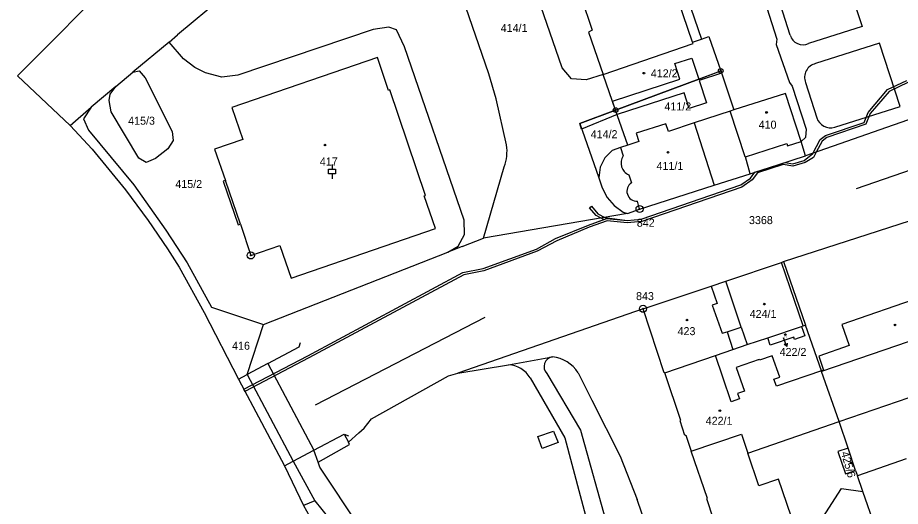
# Model space of a CAD drawing. Extents: x -755819 to -753140, y -1169796 to -1166000.
# Drawn here: x -755819.4 to -755631.9, y -1166529.7 to -1166426 of the extents above; entities that cross this region are included whole.
import ezdxf

# ---------------------------------------------------------------- set-up
doc = ezdxf.new("R2010")
doc.units = 0
for name, color, linetype in [('Vrstva 1', 7, 'Continuous'), ('Vrstva 13', 7, 'Continuous'), ('Vrstva 16', 7, 'Continuous'), ('Vrstva 17', 7, 'Continuous'), ('Vrstva 18', 7, 'Continuous'), ('Vrstva 19', 7, 'Continuous'), ('Vrstva 24', 7, 'Continuous'), ('Vrstva 25', 7, 'Continuous'), ('Vrstva 26', 7, 'Continuous'), ('Vrstva 27', 7, 'Continuous'), ('Vrstva 4', 7, 'Continuous'), ('Vrstva 5', 7, 'Continuous')]:
    doc.layers.add(name, color=color, linetype=linetype)

msp = doc.modelspace()

# ---------------------------------------------------------------- linework, layer by layer
at = {"layer": 'Vrstva 1'}
for p, q in [((-755747.07, -1166397.56), (-755785.4, -1166429.61)), ((-755719.34, -1166437.9), (-755731.98, -1166401.13)), ((-755702.02, -1166414.56), (-755697.36, -1166428.62)), ((-755703.73, -1166436.63), (-755710.66, -1166416.53)), ((-755676.03, -1166431.19), (-755679.01, -1166422.48)), ((-755743.87, -1166428.47), (-755772.59, -1166438.18)), ((-755740.54, -1166428.01), (-755743.87, -1166428.47)), ((-755738.89, -1166428.56), (-755740.54, -1166428.01)), ((-755737.19, -1166432.14), (-755738.89, -1166428.56)), ((-755697.36, -1166428.62), (-755698.12, -1166429.07)), ((-755698.12, -1166429.07), (-755695.03, -1166438.05)), ((-755787.23, -1166431.14), (-755785.4, -1166429.61)), ((-755676.03, -1166431.19), (-755674.12, -1166430.5)), ((-755674.12, -1166430.5), (-755672.56, -1166429.94)), ((-755672.56, -1166429.94), (-755670.06, -1166437.28)), ((-755787.23, -1166431.14), (-755794.91, -1166437.56)), ((-755784.18, -1166434.7), (-755787.23, -1166431.14)), ((-755724.53, -1166468.93), (-755737.19, -1166432.14)), ((-755695.03, -1166438.05), (-755675.95, -1166431.43)), ((-755675.95, -1166431.43), (-755676.03, -1166431.19)), ((-755781.73, -1166436.57), (-755784.18, -1166434.7)), ((-755742.97, -1166434.42), (-755773.86, -1166445.01)), ((-755740.62, -1166441.41), (-755742.97, -1166434.42)), ((-755590.89, -1166433.78), (-755652.05, -1166455.33)), ((-755779.5, -1166437.7), (-755781.73, -1166436.57)), ((-755701.74, -1166438.94), (-755703.73, -1166436.63)), ((-755798.53, -1166440.59), (-755794.91, -1166437.56)), ((-755794.91, -1166437.56), (-755793.54, -1166437.27)), ((-755793.54, -1166437.27), (-755792.3, -1166438.71)), ((-755776.05, -1166438.58), (-755779.5, -1166437.7)), ((-755772.59, -1166438.18), (-755776.05, -1166438.58)), ((-755717.78, -1166443.21), (-755719.34, -1166437.9)), ((-755695.03, -1166438.05), (-755698.66, -1166439.19)), ((-755692.39, -1166445.58), (-755695.03, -1166438.05)), ((-755692.39, -1166445.58), (-755670.06, -1166437.28)), ((-755670.06, -1166437.28), (-755667.25, -1166445.55)), ((-755792.3, -1166438.71), (-755786.58, -1166450.13)), ((-755698.66, -1166439.19), (-755701.74, -1166438.94)), ((-755798.53, -1166440.59), (-755803.8, -1166444.99)), ((-755799.94, -1166443.52), (-755799.76, -1166442.21)), ((-755799.76, -1166442.21), (-755798.53, -1166440.59)), ((-755740.34, -1166441.32), (-755740.62, -1166441.41)), ((-755732.76, -1166463.71), (-755740.34, -1166441.32)), ((-755656.31, -1166442.08), (-755667.25, -1166445.55)), ((-755652.98, -1166452.23), (-755656.31, -1166442.08)), ((-755799.53, -1166445.95), (-755799.94, -1166443.52)), ((-755715.57, -1166452.98), (-755717.78, -1166443.21)), ((-755808.22, -1166448.86), (-755803.8, -1166444.99)), ((-755803.8, -1166444.99), (-755805.39, -1166447.44)), ((-755793.67, -1166455.82), (-755799.53, -1166445.95)), ((-755773.86, -1166445.01), (-755771.57, -1166451.86)), ((-755692.39, -1166445.58), (-755700.02, -1166448.42)), ((-755689.79, -1166453), (-755692.39, -1166445.58)), ((-755668.09, -1166445.8), (-755675.73, -1166448.29)), ((-755667.25, -1166445.55), (-755668.09, -1166445.8)), ((-755664.88, -1166455.53), (-755668.09, -1166445.8)), ((-755805.39, -1166447.44), (-755804.3, -1166449.83)), ((-755700.02, -1166448.42), (-755695.97, -1166459.96)), ((-755681.73, -1166448.47), (-755688.04, -1166450.52)), ((-755681.17, -1166450.11), (-755681.73, -1166448.47)), ((-755675.73, -1166448.29), (-755681.17, -1166450.11)), ((-755656.72, -1166477.76), (-755566.32, -1166448.48)), ((-755804.3, -1166449.83), (-755794.74, -1166461.44)), ((-755786.58, -1166450.13), (-755786.35, -1166452.06)), ((-755688.04, -1166450.52), (-755687.48, -1166452.23)), ((-755786.35, -1166452.06), (-755787.49, -1166453.84)), ((-755771.57, -1166451.86), (-755777.55, -1166453.87)), ((-755689.79, -1166453), (-755691.34, -1166453.55)), ((-755687.48, -1166452.23), (-755689.79, -1166453)), ((-755652.05, -1166455.33), (-755652.98, -1166452.23)), ((-755787.49, -1166453.84), (-755790.13, -1166455.89)), ((-755777.55, -1166453.87), (-755775.26, -1166460.5)), ((-755693.13, -1166454.13), (-755694.7, -1166455.75)), ((-755691.34, -1166453.55), (-755693.13, -1166454.13)), ((-755663.8, -1166459.09), (-755652.05, -1166455.33)), ((-755792.06, -1166456.72), (-755793.67, -1166455.82)), ((-755790.13, -1166455.89), (-755792.06, -1166456.72)), ((-755694.7, -1166455.75), (-755695.64, -1166457.73)), ((-755664.81, -1166455.51), (-755664.88, -1166455.53)), ((-755663.8, -1166459.09), (-755664.81, -1166455.51)), ((-755720.47, -1166472.79), (-755716.06, -1166457.66)), ((-755695.64, -1166457.73), (-755695.97, -1166459.96)), ((-755671.45, -1166461.53), (-755663.8, -1166459.09)), ((-755775.26, -1166460.5), (-755775.71, -1166460.66)), ((-755775.71, -1166460.66), (-755772.56, -1166469.95)), ((-755695.97, -1166459.96), (-755695.26, -1166462.09)), ((-755794.74, -1166461.44), (-755787.88, -1166471.08)), ((-755695.26, -1166462.09), (-755694.16, -1166464.12)), ((-755687.3, -1166466.59), (-755671.45, -1166461.53)), ((-755733.05, -1166463.8), (-755732.76, -1166463.71)), ((-755730.65, -1166470.73), (-755733.05, -1166463.8)), ((-755694.16, -1166464.12), (-755692.66, -1166465.84)), ((-755692.66, -1166465.84), (-755690.8, -1166467.26)), ((-755689.88, -1166467.54), (-755687.3, -1166466.59)), ((-755689.88, -1166467.54), (-755720.47, -1166472.79)), ((-755690.8, -1166467.26), (-755689.88, -1166467.54)), ((-755772.56, -1166469.95), (-755772.06, -1166469.8)), ((-755772.06, -1166469.8), (-755769.86, -1166476.44)), ((-755724.51, -1166472.03), (-755724.53, -1166468.93)), ((-755787.88, -1166471.08), (-755783.4, -1166477.99)), ((-755761.31, -1166481.24), (-755730.65, -1166470.73)), ((-755725.81, -1166474.44), (-755724.51, -1166472.03)), ((-755725, -1166474.57), (-755720.47, -1166472.79)), ((-755769.86, -1166476.44), (-755763.7, -1166474.32)), ((-755767.19, -1166491.1), (-755728.03, -1166475.76)), ((-755763.7, -1166474.32), (-755761.31, -1166481.24)), ((-755728.03, -1166475.76), (-755725.81, -1166474.44)), ((-755725, -1166474.57), (-755728.03, -1166475.76)), ((-755657.18, -1166477.91), (-755656.72, -1166477.76)), ((-755656.72, -1166477.76), (-755652.05, -1166491.22)), ((-755783.4, -1166477.99), (-755778.21, -1166487.39)), ((-755668.97, -1166481.93), (-755657.18, -1166477.91)), ((-755686.56, -1166487.76), (-755672.1, -1166482.95)), ((-755672.1, -1166482.95), (-755668.97, -1166481.93)), ((-755665.7, -1166491.64), (-755668.97, -1166481.93)), ((-755622.32, -1166483.47), (-755644.36, -1166491.13)), ((-755778.21, -1166487.39), (-755767.19, -1166491.1)), ((-755686.56, -1166487.76), (-755725.92, -1166501.41)), ((-755682.05, -1166501.39), (-755686.56, -1166487.76)), ((-755770.67, -1166501.73), (-755767.19, -1166491.1)), ((-755668.72, -1166492.65), (-755665.7, -1166491.64)), ((-755668.72, -1166492.65), (-755667.52, -1166496.43)), ((-755660.08, -1166493.9), (-755652.91, -1166491.51)), ((-755652.91, -1166491.51), (-755652.58, -1166491.4)), ((-755652.91, -1166491.51), (-755652.23, -1166493.5)), ((-755652.58, -1166491.4), (-755652.05, -1166491.22)), ((-755648.67, -1166500.96), (-755652.05, -1166491.22)), ((-755644.36, -1166491.13), (-755642.82, -1166495.59)), ((-755664.43, -1166495.38), (-755660.08, -1166493.9)), ((-755659.53, -1166495.51), (-755660.08, -1166493.9)), ((-755654.56, -1166493.82), (-755659.53, -1166495.51)), ((-755654.41, -1166494.25), (-755654.56, -1166493.82)), ((-755652.23, -1166493.5), (-755654.41, -1166494.25)), ((-755671.16, -1166497.7), (-755667.52, -1166496.43)), ((-755667.52, -1166496.43), (-755664.43, -1166495.38)), ((-755642.82, -1166495.59), (-755649.25, -1166497.83)), ((-755715.14, -1166499.63), (-755705.78, -1166497.96)), ((-755681.95, -1166501.35), (-755671.16, -1166497.7)), ((-755649.25, -1166497.83), (-755648.21, -1166500.81)), ((-755725.92, -1166501.41), (-755715.14, -1166499.63)), ((-755772.48, -1166502.69), (-755770.67, -1166501.73)), ((-755744.25, -1166511.14), (-755727.9, -1166502.03)), ((-755727.9, -1166502.03), (-755725.92, -1166501.41)), ((-755700.36, -1166501.34), (-755697.41, -1166507.18)), ((-755681.95, -1166501.35), (-755682.05, -1166501.39)), ((-755678.56, -1166511.51), (-755681.95, -1166501.35)), ((-755648.21, -1166500.81), (-755648.67, -1166500.96)), ((-755648.67, -1166500.96), (-755648.63, -1166501.08)), ((-755644.93, -1166511.72), (-755648.63, -1166501.08)), ((-755697.41, -1166507.18), (-755691.43, -1166519.05)), ((-755745.76, -1166513.12), (-755744.25, -1166511.14)), ((-755678.7, -1166511.58), (-755678.56, -1166511.51)), ((-755677.66, -1166514.68), (-755678.7, -1166511.58)), ((-755746.9, -1166514.08), (-755745.76, -1166513.12)), ((-755664.33, -1166518.43), (-755644.93, -1166511.72)), ((-755643.03, -1166517.32), (-755644.93, -1166511.72)), ((-755756.48, -1166517.78), (-755750.04, -1166514.37)), ((-755750.04, -1166514.37), (-755749.11, -1166516.11)), ((-755749.11, -1166516.11), (-755746.9, -1166514.08)), ((-755677.51, -1166514.57), (-755677.66, -1166514.68)), ((-755677.51, -1166514.57), (-755676.32, -1166517.97)), ((-755676.32, -1166517.97), (-755665.65, -1166514.35)), ((-755665.65, -1166514.35), (-755664.33, -1166518.43)), ((-755760.84, -1166520.1), (-755756.48, -1166517.78)), ((-755691.43, -1166519.05), (-755687.84, -1166528.25)), ((-755672.86, -1166528.05), (-755676.32, -1166517.97)), ((-755643.03, -1166517.32), (-755645.18, -1166518.05)), ((-755645.18, -1166518.05), (-755643.56, -1166522.82)), ((-755641.41, -1166522.09), (-755643.03, -1166517.32)), ((-755762.74, -1166521.11), (-755760.84, -1166520.1)), ((-755643.56, -1166522.82), (-755641.41, -1166522.09)), ((-755641.41, -1166522.09), (-755641.03, -1166523.2)), ((-755639.87, -1166526.56), (-755641.03, -1166523.2)), ((-755634, -1166543.52), (-755639.87, -1166526.56)), ((-755663.44, -1166599.15), (-755687.84, -1166528.25)), ((-755673.05, -1166528.14), (-755672.86, -1166528.05)), ((-755671.63, -1166532.44), (-755673.05, -1166528.14))]:
    msp.add_line(p, q, dxfattribs=at)
for centre, radius, start, end in [((-755724.38, -1166454.42), 8.93, 338.7418, 9.3039), ((-755706.57, -1166505.27), 7.35, 32.2931, 83.8102)]:
    msp.add_arc(centre, radius, start, end, dxfattribs=at)
at = {"layer": 'Vrstva 13'}
for p, q in [((-755804.24, -1166423.12), (-755812.99, -1166431.91)), ((-755812.99, -1166431.91), (-755815.59, -1166434.52)), ((-755815.59, -1166434.52), (-755819.38, -1166438.32)), ((-755819.38, -1166438.32), (-755808.22, -1166448.86)), ((-755808.22, -1166448.86), (-755803.57, -1166453.85)), ((-755803.57, -1166453.85), (-755796.47, -1166462.53)), ((-755796.47, -1166462.53), (-755791.69, -1166468.99)), ((-755791.69, -1166468.99), (-755787.56, -1166475.06)), ((-755787.56, -1166475.06), (-755785.05, -1166478.93)), ((-755785.05, -1166478.93), (-755779.77, -1166488.58)), ((-755779.77, -1166488.58), (-755772.48, -1166502.69)), ((-755772.48, -1166502.69), (-755762.74, -1166521.11)), ((-755762.74, -1166521.11), (-755758.64, -1166529.52)), ((-755758.64, -1166529.52), (-755742.86, -1166557.92))]:
    msp.add_line(p, q, dxfattribs=at)
at = {"layer": 'Vrstva 16'}
msp.add_line((-755656.05, -1166495.8), (-755656.72, -1166493.91), dxfattribs=at)
msp.add_lwpolyline([(-755655.96, -1166495.06), (-755656.05, -1166495.8), (-755656.59, -1166495.28)], dxfattribs=at)
at = {"layer": 'Vrstva 24'}
for centre, radius in [((-755670.06, -1166437.28), 0.5), ((-755670.06, -1166437.28), 0.1), ((-755692.39, -1166445.58), 0.5), ((-755692.39, -1166445.58), 0.1), ((-755687.3, -1166466.59), 0.75), ((-755687.3, -1166466.59), 0.1), ((-755769.86, -1166476.44), 0.75), ((-755769.86, -1166476.44), 0.1), ((-755686.56, -1166487.76), 0.75), ((-755686.56, -1166487.76), 0.1)]:
    msp.add_circle(centre, radius, dxfattribs=at)
at = {"layer": 'Vrstva 25'}
for p, q in [((-755752.61, -1166457.15), (-755752.61, -1166458.15)), ((-755752.61, -1166459.15), (-755752.61, -1166460.15))]:
    msp.add_line(p, q, dxfattribs=at)
msp.add_lwpolyline([(-755753.36, -1166458.15), (-755751.86, -1166458.15), (-755751.86, -1166459.15), (-755753.36, -1166459.15)], close=True, dxfattribs=at)
for centre in [(-755686.38, -1166437.75), (-755660.34, -1166446.09), (-755754.12, -1166453.01), (-755681.25, -1166454.54), (-755660.82, -1166486.77), (-755677.24, -1166490.15), (-755633.05, -1166491.2), (-755656.36, -1166493.24), (-755670.24, -1166509.38), (-755642.35, -1166520.42)]:
    msp.add_circle(centre, 0.175, dxfattribs=at)
at = {"layer": 'Vrstva 26'}
for p, q in [((-755759.6, -1166495.87), (-755759.28, -1166494.92)), ((-755750.04, -1166514.37), (-755749.12, -1166514.76))]:
    msp.add_line(p, q, dxfattribs=at)
at = {"layer": 'Vrstva 27'}
for p, q in [((-755679.83, -1166435.72), (-755676.17, -1166434.53)), ((-755676.17, -1166434.53), (-755674.72, -1166439.01)), ((-755678.75, -1166439.05), (-755679.83, -1166435.72)), ((-755674.72, -1166439.01), (-755670.06, -1166437.28)), ((-755669.9, -1166437.75), (-755674.63, -1166439.29)), ((-755670.06, -1166437.28), (-755669.9, -1166437.75)), ((-755693.05, -1166443.69), (-755678.75, -1166439.05)), ((-755692.39, -1166445.58), (-755674.72, -1166439.01)), ((-755674.72, -1166439.01), (-755692.39, -1166445.58)), ((-755674.63, -1166439.29), (-755673.08, -1166444.04)), ((-755634.64, -1166441.22), (-755630.55, -1166439.29)), ((-755634.64, -1166441.22), (-755630.55, -1166439.29)), ((-755630.36, -1166439.75), (-755634.32, -1166441.62)), ((-755630.36, -1166439.75), (-755634.32, -1166441.62)), ((-755677.83, -1166441.9), (-755692.06, -1166446.52)), ((-755676.74, -1166445.23), (-755677.83, -1166441.9)), ((-755638.74, -1166446.07), (-755634.64, -1166441.22)), ((-755638.74, -1166446.07), (-755634.64, -1166441.22)), ((-755634.32, -1166441.62), (-755638.3, -1166446.33)), ((-755634.32, -1166441.62), (-755638.3, -1166446.33)), ((-755692.39, -1166445.58), (-755693.05, -1166443.69)), ((-755673.08, -1166444.04), (-755676.74, -1166445.23)), ((-755700.02, -1166448.42), (-755692.39, -1166445.58)), ((-755692.06, -1166446.52), (-755699.6, -1166449.63)), ((-755639.63, -1166448.21), (-755638.74, -1166446.07)), ((-755639.63, -1166448.21), (-755638.74, -1166446.07)), ((-755638.3, -1166446.33), (-755639.25, -1166448.61)), ((-755638.3, -1166446.33), (-755639.25, -1166448.61)), ((-755699.6, -1166449.63), (-755700.02, -1166448.42)), ((-755647.78, -1166450.95), (-755639.63, -1166448.21)), ((-755647.78, -1166450.95), (-755639.63, -1166448.21)), ((-755639.25, -1166448.61), (-755647.54, -1166451.39)), ((-755639.25, -1166448.61), (-755647.54, -1166451.39)), ((-755648.94, -1166451.85), (-755647.78, -1166450.95)), ((-755648.94, -1166451.85), (-755647.78, -1166450.95)), ((-755647.54, -1166451.39), (-755648.54, -1166452.17)), ((-755647.54, -1166451.39), (-755648.54, -1166452.17)), ((-755650.48, -1166454.78), (-755648.94, -1166451.85)), ((-755650.48, -1166454.78), (-755648.94, -1166451.85)), ((-755648.54, -1166452.17), (-755649.78, -1166454.53)), ((-755648.54, -1166452.17), (-755649.78, -1166454.53)), ((-755652.31, -1166456.28), (-755650.48, -1166454.78)), ((-755652.31, -1166456.28), (-755650.48, -1166454.78)), ((-755649.78, -1166454.53), (-755650.37, -1166455.65)), ((-755649.78, -1166454.53), (-755650.37, -1166455.65)), ((-755662.81, -1166458.77), (-755656.37, -1166456.71)), ((-755662.81, -1166458.77), (-755656.37, -1166456.71)), ((-755656.79, -1166457.15), (-755662.26, -1166458.87)), ((-755656.79, -1166457.15), (-755662.26, -1166458.87)), ((-755654.74, -1166457.5), (-755656.79, -1166457.15)), ((-755654.74, -1166457.5), (-755656.79, -1166457.15)), ((-755656.37, -1166456.71), (-755654.76, -1166456.98)), ((-755656.37, -1166456.71), (-755654.76, -1166456.98)), ((-755654.76, -1166456.98), (-755652.31, -1166456.28)), ((-755654.76, -1166456.98), (-755652.31, -1166456.28)), ((-755652.11, -1166456.74), (-755654.74, -1166457.5)), ((-755652.11, -1166456.74), (-755654.74, -1166457.5)), ((-755650.37, -1166455.65), (-755652.11, -1166456.74)), ((-755650.37, -1166455.65), (-755652.11, -1166456.74)), ((-755663.77, -1166460.05), (-755662.81, -1166458.77)), ((-755663.77, -1166460.05), (-755662.81, -1166458.77)), ((-755662.26, -1166458.87), (-755663.41, -1166460.41)), ((-755662.26, -1166458.87), (-755663.41, -1166460.41)), ((-755665.8, -1166461.48), (-755663.77, -1166460.05)), ((-755665.8, -1166461.48), (-755663.77, -1166460.05)), ((-755663.41, -1166460.41), (-755665.57, -1166461.92)), ((-755663.41, -1166460.41), (-755665.57, -1166461.92)), ((-755686.93, -1166468.72), (-755665.8, -1166461.48)), ((-755686.93, -1166468.72), (-755665.8, -1166461.48)), ((-755665.57, -1166461.92), (-755686.83, -1166469.22)), ((-755665.57, -1166461.92), (-755686.83, -1166469.22)), ((-755697.9, -1166466.33), (-755697.52, -1166466.01)), ((-755696.49, -1166467.98), (-755697.9, -1166466.33)), ((-755697.52, -1166466.01), (-755696.17, -1166467.58)), ((-755695.48, -1166468.5), (-755696.49, -1166467.98)), ((-755696.17, -1166467.58), (-755694.66, -1166468.36)), ((-755694.87, -1166468.82), (-755695.48, -1166468.5)), ((-755694.66, -1166468.36), (-755689.92, -1166469)), ((-755705.12, -1166472.85), (-755698.17, -1166470)), ((-755705.12, -1166472.85), (-755698.17, -1166470)), ((-755698.17, -1166470), (-755694.27, -1166468.61)), ((-755698.17, -1166470), (-755694.87, -1166468.82)), ((-755694.21, -1166469.11), (-755697.99, -1166470.46)), ((-755694.21, -1166469.11), (-755697.99, -1166470.46)), ((-755694.27, -1166468.61), (-755689.92, -1166469)), ((-755689.92, -1166469.5), (-755694.21, -1166469.11)), ((-755689.92, -1166469.5), (-755694.21, -1166469.11)), ((-755689.92, -1166469), (-755686.93, -1166468.72)), ((-755689.92, -1166469), (-755686.93, -1166468.72)), ((-755686.83, -1166469.22), (-755689.92, -1166469.5)), ((-755686.83, -1166469.22), (-755689.92, -1166469.5)), ((-755697.99, -1166470.46), (-755704.9, -1166473.31)), ((-755697.99, -1166470.46), (-755704.9, -1166473.31)), ((-755709.22, -1166475.08), (-755705.12, -1166472.85)), ((-755709.22, -1166475.08), (-755705.12, -1166472.85)), ((-755704.9, -1166473.31), (-755709.02, -1166475.54)), ((-755704.9, -1166473.31), (-755709.02, -1166475.54)), ((-755720.52, -1166479.2), (-755709.22, -1166475.08)), ((-755720.52, -1166479.2), (-755709.22, -1166475.08)), ((-755709.02, -1166475.54), (-755720.38, -1166479.68)), ((-755709.02, -1166475.54), (-755720.38, -1166479.68)), ((-755724.8, -1166480.08), (-755720.52, -1166479.2)), ((-755724.8, -1166480.08), (-755720.52, -1166479.2)), ((-755720.38, -1166479.68), (-755724.62, -1166480.56)), ((-755720.38, -1166479.68), (-755724.62, -1166480.56)), ((-755757.77, -1166497.74), (-755724.8, -1166480.08)), ((-755757.77, -1166497.74), (-755724.8, -1166480.08)), ((-755724.62, -1166480.56), (-755757.55, -1166498.18)), ((-755724.62, -1166480.56), (-755757.55, -1166498.18)), ((-755771.33, -1166504.86), (-755757.77, -1166497.74)), ((-755771.33, -1166504.86), (-755757.77, -1166497.74)), ((-755757.55, -1166498.18), (-755771.1, -1166505.3)), ((-755757.55, -1166498.18), (-755771.1, -1166505.3)), ((-755771.1, -1166505.3), (-755771.33, -1166504.86)), ((-755771.1, -1166505.3), (-755771.33, -1166504.86)), ((-755771.33, -1166504.86), (-755771.1, -1166505.3)), ((-755708.89, -1166514.89), (-755705.6, -1166513.72)), ((-755707.97, -1166517.41), (-755708.89, -1166514.89)), ((-755705.6, -1166513.72), (-755704.58, -1166516.14)), ((-755704.58, -1166516.14), (-755707.97, -1166517.41))]:
    msp.add_line(p, q, dxfattribs=at)
at = {"layer": 'Vrstva 4'}
for p, q in [((-755655.3, -1166429.67), (-755665.46, -1166398.18)), ((-755681.42, -1166409.61), (-755674.12, -1166430.5)), ((-755646.25, -1166408.62), (-755640.06, -1166427.83)), ((-755660.29, -1166423.87), (-755658.14, -1166430.53)), ((-755640.06, -1166427.83), (-755651.39, -1166431.44)), ((-755658.14, -1166430.53), (-755658.31, -1166431.64)), ((-755658.31, -1166431.64), (-755655.43, -1166439.7)), ((-755636.31, -1166431.35), (-755649.92, -1166435.72)), ((-755631.99, -1166444.81), (-755636.31, -1166431.35)), ((-755655.43, -1166439.7), (-755654.88, -1166440.54)), ((-755652.04, -1166439.74), (-755649.65, -1166447.21)), ((-755654.88, -1166440.54), (-755651.94, -1166449.67)), ((-755645.86, -1166449.22), (-755631.99, -1166444.81)), ((-755675.73, -1166448.29), (-755671.45, -1166461.53)), ((-755651.94, -1166449.67), (-755652.09, -1166451.42)), ((-755652.09, -1166451.42), (-755652.98, -1166452.23)), ((-755664.81, -1166455.51), (-755656.03, -1166452.71)), ((-755656.03, -1166452.71), (-755655.89, -1166453.16)), ((-755655.89, -1166453.16), (-755652.98, -1166452.23)), ((-755691.34, -1166453.55), (-755690.81, -1166455.32)), ((-755772.06, -1166469.8), (-755775.26, -1166460.5)), ((-755689.58, -1166459.34), (-755689.03, -1166461.03)), ((-755687.3, -1166466.59), (-755687.76, -1166464.9)), ((-755652.58, -1166491.4), (-755657.18, -1166477.91)), ((-755672.1, -1166482.95), (-755670.8, -1166486.63)), ((-755670.8, -1166486.63), (-755671.89, -1166487.02)), ((-755671.89, -1166487.02), (-755669.76, -1166492.96)), ((-755669.76, -1166492.96), (-755668.72, -1166492.65)), ((-755665.7, -1166491.64), (-755664.43, -1166495.38)), ((-755619.65, -1166491.1), (-755648.63, -1166501.08)), ((-755766.25, -1166499.39), (-755759.6, -1166495.87)), ((-755669.63, -1166502.3), (-755671.16, -1166497.7)), ((-755659.12, -1166497.73), (-755661.84, -1166498.68)), ((-755657.49, -1166502.27), (-755659.12, -1166497.73)), ((-755766.25, -1166499.39), (-755770.67, -1166501.73)), ((-755766.25, -1166499.39), (-755756.48, -1166517.78)), ((-755661.89, -1166498.54), (-755666.8, -1166500.24)), ((-755666.8, -1166500.24), (-755665.05, -1166505.27)), ((-755661.84, -1166498.68), (-755661.89, -1166498.54)), ((-755770.67, -1166501.73), (-755760.84, -1166520.1)), ((-755706.98, -1166501.49), (-755699.82, -1166513.53)), ((-755658.76, -1166502.72), (-755657.49, -1166502.27)), ((-755648.67, -1166500.96), (-755658.22, -1166504.16)), ((-755644.93, -1166511.72), (-755615.99, -1166501.71)), ((-755710.56, -1166502.41), (-755703.17, -1166515.19)), ((-755667.88, -1166507.51), (-755669.63, -1166502.3)), ((-755658.22, -1166504.16), (-755658.76, -1166502.72)), ((-755665.05, -1166505.27), (-755666.47, -1166505.76)), ((-755666.47, -1166505.76), (-755666.07, -1166506.9)), ((-755666.07, -1166506.9), (-755667.88, -1166507.51)), ((-755703.17, -1166515.19), (-755695.44, -1166544.03)), ((-755699.82, -1166513.53), (-755691.44, -1166543.54)), ((-755755.57, -1166520.33), (-755748.87, -1166516.57)), ((-755748.87, -1166516.57), (-755749.11, -1166516.11)), ((-755755.57, -1166520.33), (-755756.48, -1166517.78)), ((-755661.94, -1166525.34), (-755664.33, -1166518.43)), ((-755760.84, -1166520.1), (-755756.26, -1166528.52)), ((-755755.19, -1166521.41), (-755755.57, -1166520.33)), ((-755630.66, -1166519.63), (-755641.03, -1166523.2)), ((-755745.03, -1166536.63), (-755755.19, -1166521.41)), ((-755657.77, -1166523.94), (-755661.94, -1166525.34)), ((-755655.08, -1166531.8), (-755657.77, -1166523.94)), ((-755651.68, -1166537.09), (-755644.41, -1166525.92)), ((-755644.41, -1166525.92), (-755639.87, -1166526.56)), ((-755756.26, -1166528.52), (-755758.64, -1166529.52)), ((-755756.26, -1166528.52), (-755744.54, -1166543.03))]:
    msp.add_line(p, q, dxfattribs=at)
for centre, radius, start, end in [((-755652.62, -1166428.94), 2.78, 195.1316, 296.1573), ((-755649.26, -1166438.64), 2.99, 102.7179, 201.6711), ((-755646.71, -1166446.24), 3.1, 198.2773, 285.8448), ((-755688.49, -1166456.81), 2.75, 147.2494, 246.7757), ((-755687.9, -1166462.8), 2.1, 122.4607, 273.8753), ((-755705.5, -1166500.03), 2.08, 97.7959, 224.6539), ((-755715.41, -1166505.24), 5.61, 30.2367, 87.2489)]:
    msp.add_arc(centre, radius, start, end, dxfattribs=at)
at = {"layer": 'Vrstva 5'}
for p, q in [((-755581.31, -1166441.59), (-755641.31, -1166462.3)), ((-755756.13, -1166508.15), (-755720.08, -1166489.53))]:
    msp.add_line(p, q, dxfattribs=at)

# ---------------------------------------------------------------- texts
at = {"layer": 'Vrstva 16'}
msp.add_text('422/2', height=1.7, dxfattribs=at).set_placement((-755657.56, -1166497.78))
at = {"layer": 'Vrstva 17'}
for s, p in [('842', (-755687.88, -1166470.35)), ('843', (-755688.05, -1166485.92))]:
    msp.add_text(s, height=1.7, dxfattribs=at).set_placement(p)
at = {"layer": 'Vrstva 18'}
for s, p in [('414/1', (-755716.79, -1166429.01)), ('411/2', (-755682.02, -1166445.66)), ('415/3', (-755795.91, -1166448.69)), ('414/2', (-755697.68, -1166451.55)), ('415/2', (-755785.89, -1166462.13)), ('3368', (-755664.06, -1166469.79)), ('416', (-755773.84, -1166496.46))]:
    msp.add_text(s, height=1.7, dxfattribs=at).set_placement(p)
at = {"layer": 'Vrstva 19'}
for s, height, p in [('412/2', 1.7, (-755684.91, -1166438.63)), ('410', 1.7, (-755662.01, -1166449.53)), ('417', 1.7, (-755755.2, -1166457.35)), ('411/1', 1.7, (-755683.7, -1166458.28)), ('424/1', 1.7, (-755663.92, -1166489.71)), ('423', 1.7, (-755679.23, -1166493.36)), ('422/2', 0.2, (-755656.69, -1166493.91)), ('422/1', 1.7, (-755673.26, -1166512.39))]:
    msp.add_text(s, height=height, dxfattribs=at).set_placement(p)
msp.add_text('425/6', height=1.7, rotation=285.8486, dxfattribs=at).set_placement((-755644.55, -1166518.31))

doc.saveas('drawing.dxf')
